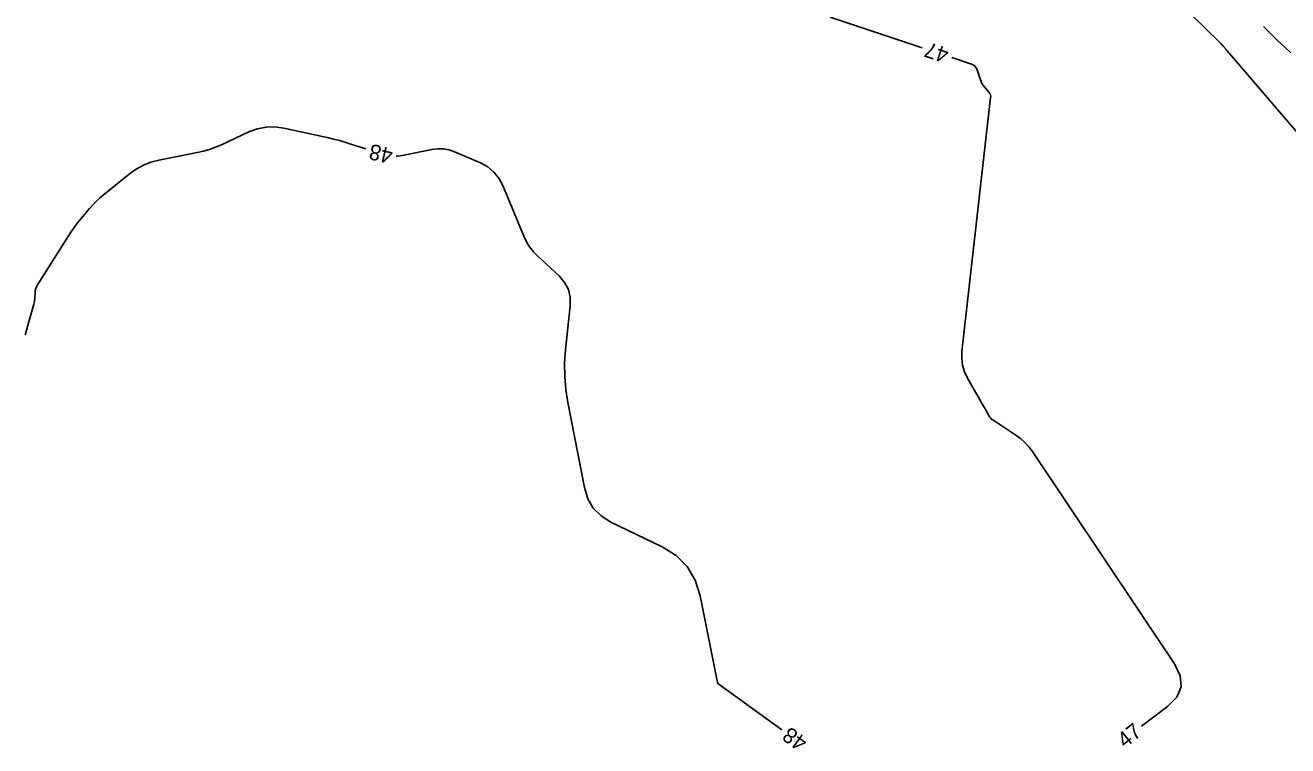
# Model space of a CAD drawing. Extents: x 2384780 to 2405861, y 547869 to 573706.
# Drawn here: x 2389471.8 to 2389633.5, y 552632.9 to 552725.2 of the extents above; entities that cross this region are included whole.
import ezdxf

# ---------------------------------------------------------------- set-up
doc = ezdxf.new("R2010")
doc.units = 0
doc.layers.add('Old_Level_60', color=7, linetype='Continuous')
doc.layers.add('Old_Level_61', color=7, linetype='Continuous')

msp = doc.modelspace()

# ---------------------------------------------------------------- linework, layer by layer
at = {"layer": 'Old_Level_60'}
for points in [[(2389606.50425, 552740.928), (2389624.8825, 552722.87575), (2389624.98425, 552722.7735), (2389625.084, 552722.66925), (2389625.18125, 552722.56275), (2389625.27625, 552722.45425), (2389625.62925, 552722.0425), (2389625.672, 552721.99275), (2389625.71475, 552721.94275), (2389625.7575, 552721.89275), (2389625.80025, 552721.843), (2389625.94025, 552721.67975), (2389625.97025, 552721.64475), (2389626, 552721.60975), (2389626.03, 552721.575), (2389626.06, 552721.54), (2389636.045, 552709.89225)], [(2389574.889, 552726.18975), (2389586.67, 552722.286)], [(2389590.467, 552721.028), (2389592.88425, 552720.227), (2389593.1975, 552720.0845), (2389593.4515, 552719.88425), (2389593.6465, 552719.626), (2389593.78225, 552719.31), (2389594.12925, 552718.183), (2389594.215, 552717.94775), (2389594.32375, 552717.72525), (2389594.455, 552717.51525), (2389594.609, 552717.318), (2389595.22825, 552716.603), (2389595.3415, 552716.44375), (2389595.416, 552716.2725), (2389595.4515, 552716.08925), (2389595.44825, 552715.89375), (2389591.77175, 552683.40075), (2389591.7385, 552682.49975), (2389591.84575, 552681.628), (2389592.09375, 552680.78525), (2389592.4825, 552679.97175), (2389594.37825, 552676.671), (2389594.501, 552676.457), (2389594.62275, 552676.2425), (2389594.744, 552676.0275), (2389594.8645, 552675.81225), (2389595.25675, 552675.10825), (2389595.3485, 552674.9645), (2389595.45525, 552674.83475), (2389595.577, 552674.719), (2389595.714, 552674.61725), (2389598.67825, 552672.675), (2389599.287, 552672.23175), (2389599.8425, 552671.735), (2389600.345, 552671.18475), (2389600.79425, 552670.5805), (2389619.011, 552643.38875), (2389619.74975, 552641.85825), (2389619.84275, 552640.436), (2389619.28975, 552639.1225), (2389618.091, 552637.91775), (2389614.75925, 552635.39875)], [(2389515.40525, 552709.318), (2389513.61625, 552709.9115), (2389512.834, 552710.15975), (2389512.046, 552710.38725), (2389511.25225, 552710.594), (2389510.453, 552710.78), (2389504.88175, 552711.999), (2389503.735, 552712.158), (2389502.60925, 552712.12875), (2389501.5045, 552711.911), (2389500.4205, 552711.50475), (2389496.91375, 552709.8705), (2389496.1545, 552709.544), (2389495.37975, 552709.26525), (2389494.5895, 552709.0345), (2389493.78375, 552708.851), (2389488.8915, 552707.89225), (2389487.87025, 552707.62875), (2389486.90325, 552707.24925), (2389485.99, 552706.75325), (2389485.131, 552706.14125), (2389481.744, 552703.4135), (2389481.27675, 552703.0185), (2389480.8305, 552702.60225), (2389480.4045, 552702.16475), (2389479.9995, 552701.7065), (2389478.70975, 552700.17425), (2389478.439, 552699.84175), (2389478.18, 552699.50075), (2389477.9325, 552699.1515), (2389477.6965, 552698.7935), (2389473.31675, 552691.90525), (2389473.195, 552691.6845), (2389473.10475, 552691.454), (2389473.0455, 552691.2135), (2389473.01775, 552690.963), (2389472.97725, 552690.129), (2389472.96375, 552689.951), (2389472.94, 552689.77475), (2389472.9065, 552689.60025), (2389472.863, 552689.427), (2389471.7615, 552685.5135)], [(2389568.7135, 552634.91025), (2389560.96925, 552640.52575), (2389560.911, 552640.568), (2389560.8525, 552640.61025), (2389560.794, 552640.6525), (2389560.7355, 552640.6945), (2389560.54425, 552640.83175), (2389560.50725, 552640.8635), (2389560.478, 552640.9005), (2389560.45625, 552640.9425), (2389560.4425, 552640.9895), (2389558.225, 552652.07375), (2389557.59225, 552654.10475), (2389556.56775, 552655.83175), (2389555.151, 552657.25525), (2389553.34225, 552658.37475), (2389546.7935, 552661.53575), (2389545.5285, 552662.31975), (2389544.54, 552663.31675), (2389543.82825, 552664.52675), (2389543.393, 552665.95), (2389541.2795, 552676.8335), (2389541.01725, 552678.5115), (2389540.88125, 552680.19525), (2389540.87125, 552681.88425), (2389540.9875, 552683.57875), (2389541.58425, 552689.22825), (2389541.58475, 552690.31875), (2389541.346, 552691.31975), (2389540.86825, 552692.23125), (2389540.15125, 552693.053), (2389537.4185, 552695.5915), (2389536.868, 552696.15975), (2389536.38725, 552696.7765), (2389535.97625, 552697.442), (2389535.635, 552698.15575), (2389532.952, 552704.62375), (2389532.456, 552705.56825), (2389531.81275, 552706.3675), (2389531.02175, 552707.02075), (2389530.08325, 552707.5285), (2389526.77675, 552708.94875), (2389526.06225, 552709.196), (2389525.336, 552709.3285), (2389524.598, 552709.34675), (2389523.84825, 552709.2505), (2389520.27125, 552708.5235), (2389519.50775, 552708.418), (2389519.27475, 552708.4165)]]:
    msp.add_lwpolyline(points, dxfattribs=at)
at = {"layer": 'Old_Level_61'}
msp.add_lwpolyline([(2389630.41175, 552724.98675), (2389632.24925, 552723.18175), (2389633.076, 552722.39), (2389633.922, 552721.6205)], dxfattribs=at)

# ---------------------------------------------------------------- texts
at = {"layer": 'Old_Level_60'}
for s, rotation, p in [('47', 161.6679972, (2389590.24325, 552722.1555)), ('48', 166.8852833, (2389518.99575, 552709.324)), ('47', 39.1210889, (2389612.68325, 552632.51275)), ('48', 144.0535083, (2389572.137, 552633.663))]:
    msp.add_text(s, height=2, rotation=rotation, dxfattribs=at).set_placement(p)

doc.saveas('drawing.dxf')
